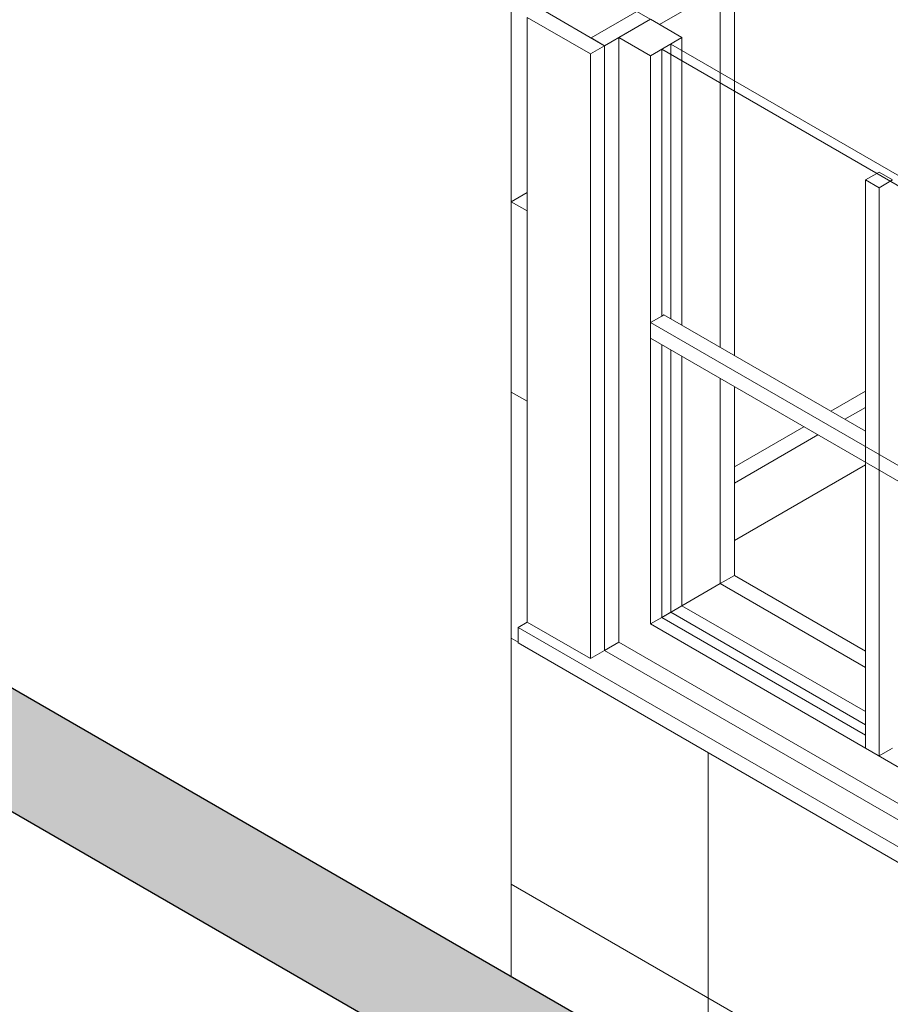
# Model space of a CAD drawing. Header units: metres. Extents: x -33 to 126, y -29 to 31.
# Tile 644 of 656: x 81.98 to 82.846, y 11.711 to 12.691. Entities that reach past the tile are written whole.
import ezdxf

# ---------------------------------------------------------------- set-up
doc = ezdxf.new("R2010")
doc.units = ezdxf.units.M
for name, color, linetype, lineweight in [('A-GENM', 13, 'Continuous', 18), ('A-GLAZ', 151, 'Continuous', 18), ('A-WALL', 113, 'Continuous', 18), ('A-WALL-PATT', 111, 'Continuous', 35)]:
    doc.layers.add(name, color=color, linetype=linetype, lineweight=lineweight)

# ---------------------------------------------------------------- blocks, each defined once
blk = doc.blocks.new('Modelos genéricos 17 - Modelos genéricos 40-2374755-PERSPECTIVA GERAL')
at = {"layer": 'A-GENM', "lineweight": 9}
for p, q in [((7.92759, 12.32113), (7.89303, 12.30118)), ((7.90717, 12.29301), (7.92759, 12.3048)), ((7.86609, 12.28562), (7.79721, 12.24585)), ((7.79721, 12.22952), (7.88023, 12.27746)), ((7.92759, 12.24765), (7.79721, 12.17237))]:
    blk.add_line(p, q, dxfattribs=at)
blk = doc.blocks.new('Casement w Mullions-Number_0002 - _JANELA 2-2381636-PERSPECTIVA GERAL')
at = {"layer": 'A-GLAZ', "lineweight": 9}
for p, q in [((7.79721, 12.72885), (7.79721, 12.6297)), ((7.78307, 12.63787), (7.78307, 12.72068)), ((7.78307, 12.72068), (7.78307, 12.63787)), ((7.66802, 12.66463), (7.60516, 12.70092)), ((7.59101, 12.69276), (7.65388, 12.65646)), ((7.59101, 12.69276), (7.59101, 12.09123)), ((7.68216, 12.67279), (7.68216, 12.07126)), ((7.7338, 12.39311), (7.7338, 12.66631)), ((7.74502, 12.67279), (7.74502, 12.65983)), ((7.65388, 12.65646), (7.66802, 12.66463)), ((7.65388, 12.05493), (7.65388, 12.65646)), ((7.66802, 12.66463), (7.66802, 12.0631)), ((7.66802, 12.0631), (7.66802, 12.66463)), ((7.72482, 12.66113), (7.72482, 12.3957)), ((7.74502, 12.65983), (7.74502, 12.38663)), ((7.71359, 12.08941), (7.71359, 12.65465)), ((7.78307, 12.36466), (7.78307, 12.63787)), ((7.78307, 12.63787), (7.78307, 12.36466)), ((7.79721, 12.6297), (7.79721, 12.3565)), ((7.92759, 12.53109), (7.92759, 11.96586)), ((7.94106, 11.95808), (7.94106, 12.52332)), ((7.72482, 12.3957), (7.71359, 12.38922)), ((7.72706, 12.397), (7.72482, 12.3957)), ((7.72706, 12.397), (7.92759, 12.28122)), ((7.71359, 12.38922), (7.71359, 12.37366)), ((9.038, 11.62457), (7.71359, 12.38922)), ((7.71359, 12.37366), (9.038, 11.60902)), ((7.72482, 12.36718), (7.72482, 12.09589)), ((7.7338, 12.10107), (7.7338, 12.362)), ((7.74502, 12.35552), (7.74502, 12.10755)), ((7.78307, 12.12952), (7.78307, 12.33355)), ((7.78307, 12.33355), (7.78307, 12.12952)), ((7.79721, 12.32539), (7.79721, 12.13768)), ((7.78307, 12.12952), (7.79721, 12.13768)), ((7.79721, 12.13768), (7.92759, 12.06241)), ((7.78307, 12.12952), (7.74502, 12.10755)), ((7.92759, 12.04608), (7.78307, 12.12952)), ((7.78307, 12.12952), (7.92759, 12.04608)), ((7.74502, 12.10755), (7.72482, 12.09589)), ((7.74502, 12.10755), (7.92759, 12.00215)), ((7.7338, 12.10107), (7.72482, 12.09589)), ((7.92759, 11.98919), (7.7338, 12.10107)), ((7.59101, 12.09123), (7.58203, 12.08604)), ((7.59101, 12.09123), (7.65388, 12.05493)), ((7.72482, 12.09589), (7.71359, 12.08941)), ((9.038, 11.32476), (7.71359, 12.08941)), ((7.72482, 12.09589), (7.92759, 11.97882)), ((9.09503, 11.21251), (7.58203, 12.08604)), ((7.58203, 12.08604), (7.58203, 12.07049)), ((7.58203, 12.07049), (9.09503, 11.19696)), ((7.66802, 12.0631), (7.68216, 12.07126)), ((7.68216, 12.07126), (9.04115, 11.28665)), ((7.66802, 12.0631), (7.65388, 12.05493)), ((7.66802, 12.0631), (9.04115, 11.27032)), ((9.04115, 11.27032), (7.66802, 12.0631)), ((7.92759, 11.96586), (7.94106, 11.95808)), ((7.94106, 11.95808), (7.95229, 11.96456)), ((7.95229, 11.96456), (7.95453, 11.96586))]:
    blk.add_line(p, q, dxfattribs=at)
at = {"layer": 'A-GLAZ'}
for p, q in [((7.72257, 12.68576), (7.78307, 12.72068)), ((7.70012, 12.69872), (7.65455, 12.67241)), ((7.70012, 12.69872), (7.72257, 12.68576)), ((7.66802, 12.66463), (7.71359, 12.69094)), ((7.71359, 12.69094), (7.68216, 12.67279)), ((7.74502, 12.67279), (7.71359, 12.69094)), ((7.65455, 12.67241), (7.66802, 12.66463)), ((7.68216, 12.67279), (7.71359, 12.65465)), ((7.71359, 12.65465), (7.74502, 12.67279)), ((7.7338, 12.66631), (7.72482, 12.66113)), ((9.05821, 11.90166), (7.7338, 12.66631)), ((7.72482, 12.66113), (9.04923, 11.89648)), ((7.94106, 12.53887), (7.92759, 12.53109)), ((7.95453, 12.53109), (7.94106, 12.53887)), ((7.92759, 12.53109), (7.94106, 12.52332)), ((7.94106, 12.52332), (7.95453, 12.53109))]:
    blk.add_line(p, q, dxfattribs=at)

msp = doc.modelspace()

# ---------------------------------------------------------------- hatches: boundary and pattern name
at = {"layer": 'A-WALL-PATT', "lineweight": 9}
h = msp.add_hatch(color=256, dxfattribs=at)
h.paths.add_polyline_path([(84.04601, 10.7057), (84.15208, 10.76693), (83.86924, 10.93023), (83.76317, 10.869), (83.98687, 10.73984)], flags=0)
h.paths.add_polyline_path([(83.2682, 11.15477), (83.37426, 11.21601), (83.16213, 11.33848), (83.05607, 11.27724), (83.24193, 11.16994)], flags=0)
h.paths.add_polyline_path([(82.56109, 11.56302), (82.66716, 11.62425), (81.01966, 12.57544), (80.91359, 12.5142), (82.52353, 11.5847)], flags=0)
h.paths.add_polyline_path([(80.41862, 12.79998), (80.52468, 12.86121), (79.53473, 13.43276), (79.42867, 13.37152), (80.41154, 12.80406)], flags=0)
h = msp.add_hatch(dxfattribs=at)
h.set_pattern_fill('FP_153', color=256, style=0, pattern_type=2)
h.set_pattern_definition([(330, (-45.383, -19.372), (0.0003449, 0.2445974), []), (90, (-45.383, -19.372), (-0.424, 0.245), [])])
h.paths.add_polyline_path([(84.14857, 10.76896), (84.14857, 11.53991), (84.01237, 11.61856), (84.01237, 11.21031), (83.98924, 11.19696), (82.47625, 12.07049), (82.47625, 12.08604), (82.48523, 12.09123), (82.48523, 12.50025), (82.46923, 12.50949), (82.46923, 11.73853), (82.62675, 11.64759), (82.64089, 11.65575), (82.70375, 11.61946), (82.70375, 11.52031), (83.04551, 11.323), (83.05674, 11.32948), (83.07919, 11.31652), (83.15382, 11.35961), (83.21668, 11.32331), (83.21668, 11.30698), (83.32487, 11.24452), (83.33901, 11.25269), (83.40188, 11.21639), (83.40188, 11.18373), (83.40502, 11.18192), (83.40502, 11.16896), (83.45459, 11.14034), (83.46582, 11.14682), (83.47929, 11.13904), (83.47929, 11.12608), (83.52212, 11.10135), (83.53334, 11.10783), (83.54682, 11.10005), (83.54682, 11.08709), (83.58965, 11.06236), (83.60087, 11.06884), (83.61434, 11.06107), (83.61434, 11.0481), (83.65718, 11.02337), (83.6684, 11.02986), (83.68187, 11.02208), (83.68187, 11.00912), (83.72471, 10.98439), (83.73681, 10.99036), (83.7494, 10.98309), (83.7494, 10.97013), (83.79897, 10.94151), (83.81019, 10.94799), (83.8423, 10.93023), (83.86991, 10.94617), (83.93277, 10.90988), (83.93277, 10.89355), (84.1411, 10.77327)], flags=0)

# ---------------------------------------------------------------- linework, layer by layer
at = {"layer": 'A-WALL', "lineweight": 9}
for p, q in [((82.46923, 12.71833), (82.46923, 11.73853)), ((82.48523, 12.51873), (82.46923, 12.50949)), ((82.48523, 12.50025), (82.46923, 12.50949))]:
    msp.add_line(p, q, dxfattribs=at)
at = {"layer": 'A-WALL', "lineweight": 25}
for p, q in [((82.66716, 11.62425), (81.01966, 12.57544)), ((80.91359, 12.5142), (82.56109, 11.56302))]:
    msp.add_line(p, q, dxfattribs=at)

# ---------------------------------------------------------------- block references
at = {"layer": 'A-GENM', "lineweight": 9}
msp.add_blockref('Modelos genéricos 17 - Modelos genéricos 40-2374755-PERSPECTIVA GERAL', (74.89421, 0), dxfattribs=at)
at = {"layer": 'A-GLAZ', "lineweight": 9}
msp.add_blockref('Casement w Mullions-Number_0002 - _JANELA 2-2381636-PERSPECTIVA GERAL', (74.89421, 0), dxfattribs=at)

doc.saveas('drawing.dxf')
